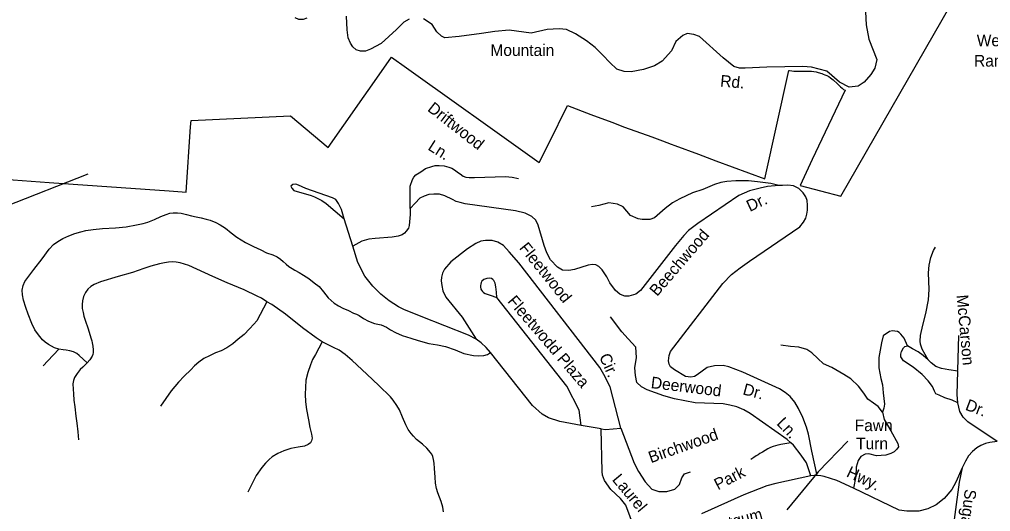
# Model space of a CAD drawing. Extents: x 884530 to 1028605, y 526725 to 653634.
# Drawn here: x 946654 to 952140, y 585892 to 588671 of the extents above; entities that cross this region are included whole.
import ezdxf

# ---------------------------------------------------------------- set-up
doc = ezdxf.new("R2010")
doc.units = 0
for name, color, linetype in [('Exist Boundary Political City Limit New', 7, 'Continuous'), ('Exist Hydrographic Creek Single Shore', 7, 'Continuous'), ('Exist Road Non-System Type 51', 7, 'Continuous'), ('Exist Road Non-System Type 51 Label', 7, 'Continuous'), ('Exist Road Secondary Type 51 Attributed', 7, 'Continuous'), ('Exist Road Secondary Type 51 Label', 7, 'Continuous'), ('Map Preparation Boundary City Limit Buffer Line', 7, 'Continuous')]:
    doc.layers.add(name, color=color, linetype=linetype)

msp = doc.modelspace()

# ---------------------------------------------------------------- linework, layer by layer
at = {"layer": 'Exist Boundary Political City Limit New'}
for points in [[(951154.6, 588374.6), (951165.7, 588371.9), (951186.4, 588365.5), (951195.4, 588362.3), (951204.4, 588358.5), (951214.8, 588353.5), (951225.6, 588347.6), (951235.4, 588341.5), (951244.2, 588335.1), (951251.6, 588328.9), (951276, 588306.2), (951293.1, 588289.9), (951301, 588282.9), (951310.2, 588275.8), (951318.8, 588270.7), (951186.1, 587995.1), (951132.1, 587879.1), (951064, 587733.1), (951294.1, 587672.3), (952200.3, 589249.8)], [(946568.5, 587768.2), (946821, 587750.2), (947500, 587702), (947572.8, 587696.8), (947595, 587695.2), (947621, 588063.8), (947623.3, 588099.8), (948186.1, 588125.9), (948397.7, 587948.3), (948574.1, 588198.8), (948579.2, 588206.2), (948645.7, 588300.6), (948755.9, 588457.2), (948841, 588397.6), (949150, 588177.1), (949260, 588098.6), (949590.3, 587862.9), (949645.6, 587974.2), (949749.6, 588183.9), (949882.8, 588134.1), (950000, 588090.2), (950072.8, 588063), (950226.4, 588006.8), (950286.4, 587984.8), (950336.6, 587966.4), (950356.8, 587959.1), (950490.9, 587909.1), (950588.4, 587872.8), (950864.2, 587769.9), (951001.3, 588382.2), (951005.1, 588381.7), (951016.7, 588380.2), (951029.1, 588379), (951040.1, 588378.4), (951050.2, 588378.2), (951092, 588379.3), (951114.7, 588378.8), (951128.4, 588378), (951142, 588376.6), (951154.6, 588374.6)]]:
    msp.add_lwpolyline(points, dxfattribs=at)
at = {"layer": 'Exist Hydrographic Creek Single Shore'}
msp.add_lwpolyline([(943383.1, 585559.3), (943837, 586078.8), (943903.5, 586303.9), (944047.1, 586589.8), (944103.6, 586762.6), (944119.4, 587438.3), (944188.9, 587519), (944265.3, 587556.8), (944472.7, 587526.4), (944866.4, 587571), (945307.5, 587552.2), (945444.7, 587529.1), (945748.8, 587472.5), (946102.4, 587430), (947042.9, 587798)], dxfattribs=at)
at = {"layer": 'Exist Road Non-System Type 51'}
msp.add_line((949940.3, 586358.3), (949826.8, 586378.2), dxfattribs=at)
for points in [[(948861.8, 587603.7), (948861.8, 587729.2), (948874.2, 587766.4), (948881.9, 587779.9), (948894, 587793.6), (948921.3, 587810.9), (948948.5, 587828.3), (948983.2, 587840.7), (949003, 587845.6), (949025.3, 587845.6), (949052.6, 587843.1), (949079.8, 587835.7), (949097.1, 587830.8), (949116.9, 587818.4), (949129.4, 587808.5), (949144.2, 587798.6), (949161.6, 587786.2), (949175.2, 587779.9), (949194.2, 587778.7), (949225, 587777.5), (949399.3, 587782.9), (949436.8, 587779.6), (949473.2, 587772)], [(948537.1, 587390.7), (948489.3, 587544.1), (948472.9, 587597), (948456, 587632), (948441.1, 587653.2), (948423.1, 587663.7), (948272.7, 587716.7), (948230.2, 587734.5), (948214.5, 587741.1), (948198.6, 587737.9), (948187.9, 587729.5), (948192.2, 587717.8), (948203.9, 587705.1), (948301.3, 587676.5), (948320.4, 587668), (948339.4, 587659.6), (948361.5, 587647.9), (948386.1, 587632), (948489.3, 587544.1)], [(950943.3, 587732.6), (950879.4, 587726.7), (950838.1, 587718.4), (950777.7, 587703), (950717.8, 587676.4), (950486.2, 587518.9), (950434.1, 587478.3), (950407.6, 587450.9), (950360.8, 587394), (950162.8, 587140.1), (950135.9, 587119.9), (950097.1, 587108.3), (950074, 587108), (950058.6, 587113.1), (950046, 587119.7), (950021.4, 587140.1), (949989.2, 587182.7), (949972.2, 587216.9), (949946.5, 587256.9), (949927.5, 587276.1), (949909.7, 587284.5), (949890.8, 587286.8), (949867.7, 587282.5), (949788.9, 587258), (949758.2, 587252.7), (949722.6, 587255.2), (949693.5, 587272.4), (949654.2, 587313.9), (949634.1, 587351.8), (949618.8, 587393.2), (949584.4, 587509.1), (949571.4, 587536.2), (949548.9, 587557.6), (949511.1, 587576.5), (949455.5, 587589.5), (949172.9, 587629.7), (949144.5, 587636.8), (949122, 587642.7), (949100.8, 587653.4), (949057, 587674.6), (949026.3, 587683), (948994.3, 587684.1), (948966, 587681.7), (948939.8, 587673.4), (948915, 587660.5), (948889.1, 587633.2), (948861.8, 587603.7)], [(950943.3, 587732.6), (950899.6, 587744.4), (950823.8, 587753.9), (950771.9, 587759.8), (950700.9, 587759.8), (950651.2, 587756.3), (950615.7, 587750.3), (950581.5, 587738.5), (950514, 587710.1), (950456.5, 587692.3), (950383.9, 587658), (950342.6, 587635.6), (950301.2, 587603.7), (950240.8, 587550.4), (950214.8, 587541), (950195.7, 587540.6), (950171.5, 587540.6), (950150.2, 587544.9), (950105.8, 587562.8), (950065.2, 587611.5), (950032.7, 587627.8), (949984, 587635.9), (949927.2, 587619.6), (949886.4, 587611.5)], [(951161.2, 586095.6), (951130.5, 586233.4), (951111.2, 586328.7), (951100.4, 586368.9), (951079.3, 586423.4), (951055.1, 586474.4), (951034.3, 586508.5), (951008.4, 586540.5), (950979.9, 586564.8), (950946.9, 586585.4), (950741.2, 586679.3), (950661.9, 586708.4), (950630, 586715.5), (950580.2, 586714.3), (950539.5, 586704.9), (950483.3, 586663.4), (950467.9, 586655.2), (950446.7, 586650.1), (950417, 586655.2), (950354.4, 586691.8), (950332.7, 586708), (950323.6, 586723.7), (950319.8, 586743.6), (950323.6, 586772.3), (950332.7, 586795.3), (950626.8, 587179.8), (950676.5, 587229.5), (950725.7, 587267.8), (950778.9, 587305.6), (951062.8, 587499.5), (951082.8, 587525.6), (951097.1, 587549.3), (951101.8, 587571.8), (951105.4, 587594.2), (951106.6, 587621.4), (951104.2, 587647.4), (951095.8, 587668.8), (951081.7, 587692.4), (951056.4, 587716.1), (951026.1, 587730.2), (950995, 587735.4), (950964.6, 587733.8), (950943.3, 587732.6)], [(946876.8, 586808), (946851.6, 586816), (946818.8, 586834.9), (946799.3, 586848.1), (946784.4, 586861.4), (946761.5, 586888.9), (946741.4, 586918.2), (946723.3, 586953.5), (946704, 587007.2), (946690.8, 587043.9), (946677, 587084.7), (946671.2, 587115.1), (946670.1, 587142.7), (946674.1, 587167.4), (946684.5, 587191.5), (946735.5, 587258.1), (946782.1, 587318.4), (946822.3, 587374.1), (946846.3, 587398.8), (946871.1, 587416.5), (946899.1, 587433.3), (946932, 587449.3), (946967.5, 587461.9), (947000.2, 587471.7), (947029.6, 587478.6), (947070.3, 587483.8), (947123.2, 587489.5), (947196.1, 587494.1), (947256.3, 587499.2), (947316, 587511.3), (947352.2, 587518.8), (947380.1, 587526.3), (947416, 587540), (947451.8, 587557.5), (947482.1, 587569.9), (947503.2, 587575.9), (947522.5, 587579.1), (947546, 587579.1), (947568.4, 587576.4), (947596.9, 587569), (947626.8, 587562.5), (947651.6, 587556.6), (947681, 587550.6), (947708.1, 587543.7), (947731.5, 587536.9), (947762.7, 587524), (947788.5, 587510.2), (947818.3, 587491.8), (947850.5, 587465.2), (947882.6, 587440.9), (947930.4, 587411.4), (947975.9, 587388.5), (948016.8, 587369.2), (948049.8, 587353.1), (948085.2, 587341.2), (948110, 587329.2), (948127.9, 587316.8), (948143.5, 587303.1), (948161, 587287.9), (948175.7, 587275.9), (948194.5, 587264.5), (948210.6, 587255.7), (948233.5, 587241.9), (948258.8, 587227.2), (948289.1, 587207.1), (948319.4, 587184.1), (948347, 587161.6), (948371.3, 587132.4), (948398.3, 587099.1), (948431.6, 587067.5), (948456.8, 587052.6), (948481, 587041), (948513.2, 587026.1), (948541.5, 587012.5), (948558.8, 587007.2), (948573.6, 586999), (948598.1, 586982.5), (948625.2, 586967), (948659.5, 586954.4), (948697.5, 586945.7), (948726.8, 586932), (948750.9, 586917.6), (948779, 586902.1), (948816.3, 586886.6), (948865.1, 586871.1), (948906.4, 586857.3), (948967.3, 586840.1), (949015, 586832.6), (949060.9, 586824.6), (949114.8, 586805.7), (949164.8, 586785), (949218.3, 586772.4), (949249.2, 586771.2), (949278, 586773.5), (949297.9, 586779.2), (949315, 586789)], [(948861.8, 587603.7), (948860.7, 587569.4), (948856, 587506.7), (948851.1, 587491.3), (948839.4, 587474.7), (948829.9, 587462.9), (948816.9, 587454.7), (948793.2, 587446.4), (948759, 587440.4), (948664.3, 587434.5), (948627.7, 587429.8), (948588.7, 587418), (948537.1, 587390.7)], [(949233.5, 586865.1), (949190.4, 586887.9), (948923.2, 586992.2), (948825.3, 587033.5), (948794.9, 587048.3), (948742.7, 587080.9), (948694.6, 587119.7), (948650.8, 587163.5), (948605, 587220.9), (948565.8, 587298.3), (948537.1, 587390.7)], [(950050.6, 586362.9), (949990.8, 586595.6), (949956.2, 586666.5), (949932.5, 586705.3), (949474.4, 587296.2), (949421.3, 587358.9), (949388.2, 587394.4), (949356.2, 587412.1), (949325.4, 587421.6), (949287.6, 587422.8), (949260.4, 587418), (949232, 587406.2), (949184.7, 587375.4), (949091.3, 587300.9), (949055.8, 587259.5), (949044, 587237.1), (949038, 587215.8), (949035.7, 587194.5), (949039.3, 587167.3), (949045.3, 587137.5), (949063.6, 587103), (949154.2, 586989.3), (949233.5, 586865.1)], [(951788.3, 586749.2), (951754.6, 586808.3), (951744.8, 586836.4), (951741.9, 586854.7), (951744.8, 586885.7), (951757.4, 586943.3), (951773.6, 587010.2), (951789, 587087.5), (951793.3, 587145.2), (951790.5, 587239.5), (951794, 587283.8), (951802.4, 587326), (951817.9, 587365.4), (951829.1, 587385.1)], [(948052.2, 587075.5), (948020.6, 587096.8), (947997, 587108.8), (947923.5, 587143.3), (947827.1, 587182.9), (947745.5, 587219.1), (947611.7, 587281.6), (947561.2, 587296.5), (947539.9, 587300.5), (947517.6, 587301.8), (947496.9, 587300.5), (947472.8, 587296.5), (947444.7, 587290.2), (947395.3, 587276.5), (947355.7, 587265), (947291.9, 587242), (947212.2, 587219.6), (947111.1, 587188.6), (947075.5, 587174.2), (947056.5, 587162.2), (947040.4, 587148.4), (947027.2, 587129.5), (947016.3, 587105.9), (947010.6, 587081.8), (947007.7, 587060), (947008.9, 587038.2), (947013.5, 587015.3), (947017.5, 586994.6), (947025.5, 586972.2), (947042.8, 586924), (947057.7, 586872.9), (947062.3, 586855.6), (947064.5, 586844.1), (947068.5, 586825.7), (947070.9, 586805.7), (947070.9, 586790.2), (947068.5, 586778.1), (947064.5, 586768.9), (947051.9, 586747.7), (947035.9, 586731.6)], [(949826.8, 586378.2), (949816.8, 586465), (949746.7, 586600.1), (949350.2, 587099.9), (949349.1, 587130.6), (949345.5, 587160.2), (949341.1, 587182.2), (949338.3, 587189.8), (949334.7, 587196), (949328, 587202.4), (949321.3, 587206.8), (949309.6, 587209.3), (949293.5, 587207.7), (949278.2, 587201.8), (949266, 587192.2), (949261.9, 587184.6), (949259.8, 587176.6), (949258.9, 587167.8), (949259.3, 587159.9), (949261.1, 587148.1), (949263.7, 587141.1), (949269, 587133.6), (949275.9, 587128.3), (949285.2, 587123.5), (949312.4, 587114), (949350.2, 587099.9)], [(948052.2, 587075.5), (947994.1, 586969.3), (947978.6, 586949.7), (947952.8, 586923.4), (947923, 586892.4), (947890.2, 586864.8), (947859.2, 586838.4), (947825.3, 586815.4), (947793.2, 586799.4), (947761, 586787.9), (947727.1, 586771.8), (947695.6, 586756.9), (947666.4, 586735.6), (947642.2, 586715), (947621.5, 586692.6), (947584.7, 586655.8), (947552.6, 586623), (947510.7, 586573.7), (947451, 586487.6)], [(948363.8, 586849.3), (948330.5, 586873.4), (948253.1, 586929.7), (948157.1, 587006.6), (948080.2, 587060.6), (948052.2, 587075.5)], [(951011.9, 586279.2), (950991.3, 586297.8), (950782.5, 586444.7), (950745.4, 586465.4), (950706.9, 586482.5), (950667.8, 586493.1), (950630, 586500.3), (950471.5, 586506.2), (950354.4, 586527.4), (950295.2, 586545.2), (950200.9, 586578.8), (950169, 586596.1), (950142.5, 586621.3), (950134.2, 586660.3), (950131.3, 586703.6), (950139.7, 586760.7), (950135.4, 586820.6), (950092.1, 586867.9), (950057.4, 586905.9), (949993.2, 586991)], [(951671.6, 586826.6), (951651.6, 586870.5), (951634, 586893.7), (951624.2, 586902.9), (951615.1, 586909.2), (951599.6, 586910.6), (951585.5, 586912.7), (951570.1, 586907.8), (951533.5, 586884.6)], [(948363.8, 586849.3), (948327.2, 586778.1), (948310.2, 586750.5), (948298.7, 586720.6), (948282.7, 586677.4), (948272.6, 586633.8), (948269.6, 586592.3), (948268.5, 586554.4), (948269.8, 586511.6), (948276.3, 586468), (948286.3, 586410.1), (948295.1, 586365.6), (948303.9, 586328.8), (948308, 586306.3), (948304.3, 586290.7), (948297.4, 586280.6), (948284.1, 586270.1), (948263.4, 586260), (948228.5, 586254.9), (948186.7, 586247.5), (948146.8, 586234.2), (948113.2, 586219.5), (948081.5, 586200.7), (948064, 586185.1), (948044.7, 586164.7), (948022.7, 586140.5), (947991.1, 586094.6), (947944.6, 586001.8)], [(949049.7, 585890.6), (949045.2, 585916.8), (949035.5, 585948.5), (949016.7, 585996.8), (949010.3, 586022), (949004.7, 586051.9), (949002, 586086.3), (948999.3, 586134.1), (948996.9, 586165.7), (948993.8, 586186), (948988.7, 586202.1), (948983.2, 586214.9), (948974.9, 586226.9), (948967.6, 586235.6), (948954.7, 586249.4), (948930.3, 586272.3), (948896.8, 586299.4), (948880.3, 586318.2), (948866.9, 586332.5), (948850.4, 586355.5), (948837.6, 586381.2), (948818.7, 586423.9), (948800.5, 586465.4), (948786.1, 586490.5), (948765.8, 586520.8), (948750.4, 586539.7), (948683.7, 586602.7), (948616.6, 586667.7), (948534.3, 586745.4), (948494.9, 586778.1), (948460, 586802.4), (948427.4, 586818.9), (948363.8, 586849.3)], [(949315, 586789), (949291.5, 586818.3), (949262.5, 586845.1), (949233.5, 586865.1)], [(951533.5, 586884.6), (951523.7, 586843.8), (951509.6, 586762.2), (951508.2, 586727.7), (951509.6, 586702.4), (951519.4, 586642.6), (951529.6, 586607.8), (951533.9, 586561.4), (951541.6, 586498.1), (951538.1, 586474.9), (951530.3, 586453)], [(951955, 586688.6), (951961, 586886.5)], [(946876.8, 586808), (946814.3, 586741.9), (946788.4, 586714.4)], [(947035.9, 586731.6), (946991.4, 586772), (946979, 586783.6), (946958.4, 586793.6), (946938.2, 586798.7), (946917.6, 586802.8), (946900.4, 586804.5), (946876.8, 586808)], [(949826.8, 586378.2), (949707.3, 586399.4), (949642, 586421.6), (949607.7, 586441.4), (949552.8, 586491), (949315, 586789)], [(951530.3, 586453), (951505, 586484), (951479.7, 586503), (951447.4, 586526.2), (951423.5, 586559.3), (951394.7, 586600.1), (951350.4, 586640.9), (951311.7, 586665.5), (951243.2, 586705.9), (951197.1, 586726.7), (951164.8, 586756.2), (951129.6, 586788.6), (951102.9, 586806.2), (951057.9, 586820.2), (951010.1, 586824.5), (950956, 586831.5)], [(951956, 586505.9), (951923.3, 586521.3), (951881.1, 586533.9), (951850.2, 586548), (951831.9, 586556.4), (951823.5, 586571.9), (951812.2, 586598.7), (951788.3, 586629.6), (951754.6, 586664.8), (951702.6, 586707), (951649.2, 586743.6), (951633.7, 586764.7), (951633.7, 586780.1), (951636.5, 586795.6), (951649.2, 586815.3), (951656.2, 586823.8), (951671.6, 586826.6)], [(951788.3, 586749.2), (951760.2, 586773.1), (951730.7, 586792.8), (951699.8, 586811.1), (951671.6, 586826.6)], [(947035.9, 586731.6), (947012.3, 586707.5), (946997.4, 586693.1), (946979.5, 586671.8), (946964, 586649.5), (946958.9, 586632.3), (946955.5, 586612.2), (946956.5, 586582.4), (946958.4, 586556.5), (946961.8, 586520.3), (946966.9, 586483), (946972.1, 586430.8), (946977.3, 586391.1), (946983, 586342.3), (946987.6, 586296.4)], [(951954.9, 586684.4), (951905, 586691.5), (951862.9, 586699.9), (951831.9, 586711.2), (951803.8, 586730.9), (951788.3, 586749.2)], [(951956, 586505.9), (951950.9, 586553.2), (951954.9, 586684.4)], [(952176.7, 586287.1), (952012.1, 586398.4), (951984.6, 586424.6), (951966, 586457.1), (951956, 586505.9)], [(951530.3, 586453), (951539.8, 586411.9), (951576.4, 586347.9), (951615.8, 586276.8), (951620.3, 586257.5), (951611.2, 586244.1), (951595.7, 586228.7), (951576, 586218.8), (951549.3, 586209.7), (951496.6, 586205.4), (951452.3, 586216.7), (951431.2, 586215.3), (951408, 586201.9), (951392.6, 586180.1), (951380.6, 586141.4), (951379.2, 586091.5), (951365.5, 586023.6)], [(949940.3, 586358.3), (949964.8, 586354.2), (950050.6, 586362.9)], [(950128.8, 585795.1), (950079.2, 585928), (950050, 585965.7), (949995.6, 586015.7), (949959.2, 586067.3), (949948.1, 586098), (949945.1, 586118.4), (949940.3, 586358.3)], [(950050.6, 586362.9), (950125.9, 586164.4), (950151.2, 586117.2), (950188.3, 586059.3), (950226.8, 586017.9), (950265.9, 586004.9), (950311.4, 586004.9), (950356.8, 586017.9), (950382.8, 586043.9), (950395.4, 586081.5), (950411.7, 586105.3), (950444.3, 586116.7)], [(951011.9, 586279.2), (950967.1, 586271.9), (950955.3, 586270.1), (950947, 586268.9), (950937.9, 586267), (950925.3, 586263.3), (950912.7, 586259.1), (950896.9, 586253.1), (950882.1, 586246), (950866.7, 586237.3), (950851, 586227.9), (950836.7, 586218.7), (950826.5, 586212.2), (950816.7, 586205.9), (950802.5, 586196.9), (950786.3, 586186.5)], [(951125.5, 586092.8), (951112.5, 586133.6), (951099.5, 586166.6), (951071, 586210.5), (951026.6, 586265.8), (951011.9, 586279.2)], [(952176.7, 586287.1), (952135.4, 586281.9), (952111.5, 586276), (952085.8, 586265.5), (952062.4, 586250.9), (952038.3, 586230.7), (952016.1, 586205.7), (951997.8, 586176.1), (951980.5, 586138.7)], [(951980.5, 586138.7), (951944.6, 586057.9), (951920.8, 586016.4), (951878.7, 585965.2), (951832.1, 585929.8), (951786.2, 585907.7), (951734.7, 585894.5), (951667.2, 585893.8), (951624.3, 585899.6), (951365.5, 586023.6)], [(951980.5, 586138.7), (951962.1, 586057.7), (951913.5, 585693.4)], [(951125.5, 586092.8), (950927, 586049.6), (950875.8, 586036), (950745.4, 585985.7), (950508, 585878.7)], [(951161.2, 586095.6), (951143.2, 586095.3), (951125.5, 586092.8)], [(951365.5, 586023.6), (951271.1, 586067.7), (951200.5, 586090.2), (951182, 586094), (951161.2, 586095.6)]]:
    msp.add_lwpolyline(points, dxfattribs=at)
at = {"layer": 'Exist Road Non-System Type 51 Label'}
msp.add_lwpolyline([(951333.8, 586289.1), (951165.8, 586116.3), (950988.5, 585901.5)], dxfattribs=at)
at = {"layer": 'Exist Road Secondary Type 51 Attributed'}
for points in [[(952166.7, 589860), (952023.7, 589825.9), (951984.2, 589807.7), (951930.8, 589778), (951748.3, 589695.6), (951714.2, 589668.9), (951672.6, 589623), (951635.2, 589569.6), (951590.4, 589498.1), (951524.2, 589405.2), (951496.5, 589352.8), (951475.1, 589279.2), (951459.1, 589109.4), (951444.2, 588979.1), (951427, 588866.8), (951437.8, 588640.6), (951451.9, 588559.5), (951497.5, 588445.2), (951486.9, 588396.1), (951463.4, 588359.8), (951426, 588316), (951391.9, 588293.6)], [(948277.5, 588676.9), (948257.2, 588669.5), (948232.6, 588670.5), (948212.4, 588680.1)], [(948856, 588671.6), (948826.1, 588655.6), (948783.4, 588613.9), (948696.9, 588533.9), (948637.2, 588501.8), (948609.4, 588491.1), (948580.6, 588491.1), (948557.1, 588499.7), (948536.8, 588515.7), (948524, 588536), (948511.2, 588565.9), (948504.8, 588611.8), (948501.6, 588688.7)], [(951391.9, 588293.6), (951340.6, 588288.3), (951287.7, 588316.3), (951214.7, 588379), (951128.2, 588400.4), (951080.2, 588404.7), (950876.4, 588400.4), (950754.7, 588395), (950721.6, 588396.1), (950689.6, 588405.7), (950628.7, 588453.8), (950495.3, 588573.4), (950464.4, 588586.2), (950426, 588591.5), (950401.4, 588579.8), (950361.9, 588546.7), (950337.4, 588493.3), (950284, 588435.6), (950241.3, 588407.9), (950179.4, 588387.6), (950110, 588374.8), (950069.5, 588376.9), (950028.9, 588389.7), (949988.4, 588427.1), (949949.9, 588468.7), (949907.3, 588512.5), (949858.2, 588549.9), (949795.5, 588588.7), (949744, 588612.9), (949703.6, 588617), (949635.1, 588612.9), (949544.5, 588592.2), (949420.7, 588609.9), (949340.5, 588603.3), (949264.7, 588590.4), (949138.8, 588574.4), (949057.7, 588567), (949037.4, 588575.5), (949011.8, 588601.1), (948986.2, 588642.8), (948936, 588674.8)]]:
    msp.add_lwpolyline(points, dxfattribs=at)
at = {"layer": 'Map Preparation Boundary City Limit Buffer Line'}
for points in [[(951154.6, 588374.6), (951165.7, 588371.9), (951186.4, 588365.5), (951195.4, 588362.3), (951204.4, 588358.5), (951214.8, 588353.5), (951225.6, 588347.6), (951235.4, 588341.5), (951244.2, 588335.1), (951251.6, 588328.9), (951276, 588306.2), (951293.1, 588289.9), (951301, 588282.9), (951310.2, 588275.8), (951318.8, 588270.7), (951186.1, 587995.1), (951132.1, 587879.1), (951064, 587733.1), (951294.1, 587672.3), (952200.3, 589249.8)], [(946568.5, 587768.2), (946821, 587750.2), (947500, 587702), (947572.8, 587696.8), (947595, 587695.2), (947621, 588063.8), (947623.3, 588099.8), (948186.1, 588125.9), (948397.7, 587948.3), (948574.1, 588198.8), (948579.2, 588206.2), (948645.7, 588300.6), (948755.9, 588457.2), (948841, 588397.6), (949150, 588177.1), (949260, 588098.6), (949590.3, 587862.9), (949645.6, 587974.2), (949749.6, 588183.9), (949882.8, 588134.1), (950000, 588090.2), (950072.8, 588063), (950226.4, 588006.8), (950286.4, 587984.8), (950336.6, 587966.4), (950356.8, 587959.1), (950490.9, 587909.1), (950588.4, 587872.8), (950864.2, 587769.9), (951001.3, 588382.2), (951005.1, 588381.7), (951016.7, 588380.2), (951029.1, 588379), (951040.1, 588378.4), (951050.2, 588378.2), (951092, 588379.3), (951114.7, 588378.8), (951128.4, 588378), (951142, 588376.6), (951154.6, 588374.6)]]:
    msp.add_lwpolyline(points, dxfattribs=at)

# ---------------------------------------------------------------- texts
at = {"layer": 'Exist Road Non-System Type 51 Label'}
for s, p in [('West', (952062.1, 588519.4)), ('Ramp', (952046.6, 588404.6)), ('Fawn', (951372.5, 586345.7)), ('Turn', (951380.6, 586243.6))]:
    msp.add_text(s, height=65.62, dxfattribs=at).set_placement(p)
for s, height, rotation, p in [('Driftwood', 65.62, 321.9635, (948954.6, 588157.8)), ('Ln.', 65.62, 327.6057, (948956.6, 587938)), ('Dr.', 65.62, 25.0988, (950780.1, 587583.2)), ('Beechwood', 65.62, 49.2651, (950256.6, 587103.3)), ('Fleetwood', 65.62, 308.8599, (949474.3, 587378.8)), ('Fleetwodd Plaza', 65.617, 310.6229, (949407.9, 587077.3)), ('McCarson', 65.62, 275.2087, (951947.9, 587113.2)), ('Cir.', 65.62, 293.6136, (949927.6, 586767.6)), ('Deerwood', 65.62, 353.0416, (950218.5, 586589.2)), ('Dr.', 65.62, 344.9504, (950736.3, 586554)), ('Dr.', 65.62, 339.3804, (951992.9, 586467.7)), ('Ln.', 65.62, 313.5795, (950927.6, 586386.5)), ('Birchwood', 65.62, 19.5236, (950221.3, 586164.4)), ('Park', 65.62, 27.1964, (950599.8, 586011.3)), ('Hwy.', 65.62, 334.5975, (951320.9, 586091.5)), ('Laurel', 65.62, 309.803, (949998.8, 586070.5)), ('Sugar', 65.62, 263.1231, (951995.6, 586020.9)), ('Sweetgum', 65.62, 14.9661, (950456.9, 585742.2))]:
    msp.add_text(s, height=height, rotation=rotation, dxfattribs=at).set_placement(p)
at = {"layer": 'Exist Road Secondary Type 51 Label'}
for s, rotation, p in [('Mountain', 359.9346, (949314.5, 588464.6)), ('Rd.', 354.5587, (950610.7, 588292.6))]:
    msp.add_text(s, height=65.62, rotation=rotation, dxfattribs=at).set_placement(p)

doc.saveas('drawing.dxf')
